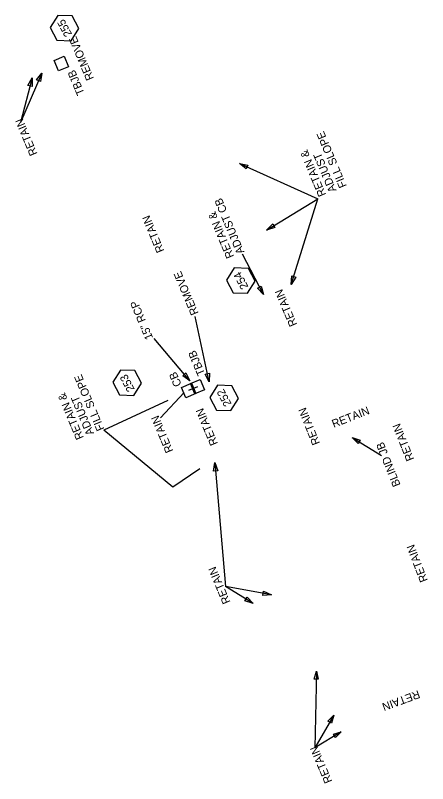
# Model space of a CAD drawing. Extents: x 2384780 to 2405432, y 547869 to 573706.
# Drawn here: x 2402861.3 to 2403118.8, y 569578.3 to 570058.1 of the extents above; entities that cross this region are included whole.
import ezdxf

# ---------------------------------------------------------------- set-up
doc = ezdxf.new("R2010")
doc.units = 0
for name, color, linetype in [('Old_Level_1', 7, 'Continuous'), ('Old_Level_20', 7, 'Continuous'), ('Old_Level_23', 7, 'Continuous'), ('Old_Level_5', 7, 'Continuous'), ('Old_Level_9', 7, 'Continuous')]:
    doc.layers.add(name, color=color, linetype=linetype)

# ---------------------------------------------------------------- blocks, each defined once
blk = doc.blocks.new('AH1')
at = {"layer": 'Old_Level_23'}
blk.add_lwpolyline([(-5.28, 1.32), (0, 0), (-5.28, -1.32)], close=True, dxfattribs=at)
blk = doc.blocks.new('IN')
at = {"layer": 'Old_Level_9'}
blk.add_lwpolyline([(-0.07025, 0.067), (0.07025, 0.067), (0.07025, -0.067), (-0.07025, -0.067)], close=True, dxfattribs=at)

msp = doc.modelspace()

# ---------------------------------------------------------------- linework, layer by layer
at = {"layer": 'Old_Level_1'}
for p, q in [((2402975.04, 569826.16), (2402969.51, 569823.83)), ((2403071.77, 569794.41), (2403089.95, 569783.14)), ((2403049.37, 569648.48), (2403048.36, 569600.68)), ((2403060.18, 569620.92), (2403048.36, 569600.68)), ((2403064.87, 569610.65), (2403048.36, 569600.68))]:
    msp.add_line(p, q, dxfattribs=at)
for points in [[(2402877.88, 570022.07), (2402864.43, 569991.2)], [(2402871.79, 570019.12), (2402864.43, 569991.2)], [(2403001.25, 569965.5), (2403050.34, 569943.59)], [(2403018.27, 569923.96), (2403050.34, 569943.59)], [(2403033.6, 569889.97), (2403050.34, 569943.59)], [(2403016.37, 569883.74), (2403003.2, 569909.01)], [(2402982.32, 569829.15), (2402973.55, 569869.98)], [(2402970.23, 569829.86), (2402947.95, 569856.31)], [(2402966.66, 569822.65), (2402951.9, 569806.71)], [(2402956.43, 569817.61), (2402916.58, 569798.97)], [(2402976.44, 569774.78), (2402959.61, 569763.48), (2402916.58, 569798.97)], [(2402985.95, 569778.83), (2402992.66, 569701.28)], [(2403021.34, 569696.14), (2402992.66, 569701.28)], [(2403009.81, 569690.75), (2402992.66, 569701.28)]]:
    msp.add_lwpolyline(points, dxfattribs=at)
for points in [[(2403075.36, 569790.71), (2403071.77, 569794.41), (2403076.68, 569792.84)], [(2403048.02, 569643.51), (2403049.37, 569648.48), (2403050.52, 569643.46)], [(2403056.58, 569617.24), (2403060.18, 569620.92), (2403058.74, 569615.98)], [(2403059.94, 569609.14), (2403064.87, 569610.65), (2403061.24, 569607)]]:
    msp.add_lwpolyline(points, close=True, dxfattribs=at)
at = {"layer": 'Old_Level_20'}
for points in [[(2402887.74, 570058.1), (2402883, 570050.51), (2402887.2, 570042.61), (2402896.14, 570042.29), (2402900.89, 570049.88), (2402896.69, 570057.78)], [(2402997.9, 569900.38), (2402993.16, 569892.79), (2402997.36, 569884.89), (2403006.3, 569884.58), (2403011.04, 569892.17), (2403006.84, 569900.07)], [(2402926.9, 569836.58), (2402922.15, 569828.99), (2402926.36, 569821.09), (2402935.3, 569820.77), (2402940.04, 569828.36), (2402935.84, 569836.26)], [(2402987.47, 569827.08), (2402982.73, 569819.49), (2402986.93, 569811.59), (2402995.87, 569811.28), (2403000.61, 569818.87), (2402996.41, 569826.77)]]:
    msp.add_lwpolyline(points, close=True, dxfattribs=at)

# ---------------------------------------------------------------- block references
at = {"layer": 'Old_Level_1'}
for p, xscale, yscale, rotation in [((2402871.79, 570019.12), 1.0000011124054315, 1.0000011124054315, 75.22967100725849), ((2402877.88, 570022.07), 1.0000012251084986, 1.0000012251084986, 66.46586022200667), ((2403001.25, 569965.5), 1.00000000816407, 1.00000000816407, 155.94884569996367), ((2403018.27, 569923.96), 1.0000005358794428, 1.0000005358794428, -148.52458628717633), ((2403033.6, 569889.97), 1.0000010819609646, 1.0000010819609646, -107.32886109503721), ((2402970.23, 569829.86), 1.0000038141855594, 1.0000038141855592, -49.90167032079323), ((2402982.32, 569829.15), 1.0000031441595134, 1.0000031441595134, -77.89026087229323), ((2402985.95, 569778.83), 1.000003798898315, 1.0000037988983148, 94.94654672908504), ((2403021.34, 569696.14), 1.000002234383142, 1.000002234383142, -10.156986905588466), ((2403009.81, 569690.75), 1.000001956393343, 1.000001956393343, -31.55517034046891)]:
    msp.add_blockref('AH1', p, dxfattribs=dict(at, xscale=xscale, yscale=yscale, rotation=rotation))
at = {"layer": 'Old_Level_23', "xscale": 0.9999978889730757, "yscale": 0.9999978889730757, "rotation": -60.635319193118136}
msp.add_blockref('AH1', (2403016.37, 569883.74), dxfattribs=at)
at = {"layer": 'Old_Level_5', "xscale": 49.99999999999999, "yscale": 50.00000000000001, "rotation": 112.79349589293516}
for p in [(2402890.02, 570027.98), (2402969.51, 569823.83), (2402975.04, 569826.16)]:
    msp.add_blockref('IN', p, dxfattribs=at)

# ---------------------------------------------------------------- texts
at = {"layer": 'Old_Level_1'}
for s, rotation, p in [('REMOVE', 112.7935, (2402910.42, 570018.71)), ('TBJB', 112.7935, (2402904.64, 570009.44)), ('RETAIN', 112.7935, (2402875.18, 569971.66)), ('FILL SLOPE', 112.7935, (2403068.42, 569951.56)), ('RETAIN & ', 112.7935, (2403055.51, 569946.14)), ('ADJUST', 112.7935, (2403061.97, 569948.85)), ('ADJUST CB', 112.7935, (2403004.46, 569910.25)), ('RETAIN', 112.7935, (2402954.42, 569911.09)), ('RETAIN &', 112.7935, (2402998, 569907.54)), ('REMOVE', 112.7935, (2402975.83, 569872.11)), ('RETAIN', 113.1043, (2403037.42, 569865.01)), ('15" RCP', 112.7935, (2402947.4, 569856.74)), ('TBJB', 112.7935, (2402979.96, 569834.31)), ('FILL SLOPE', 112.7935, (2402916.99, 569799.79)), ('CB', 112.7935, (2402965.25, 569827.39)), ('RETAIN &', 112.7935, (2402904.09, 569794.36)), ('ADJUST', 112.7935, (2402910.54, 569797.07)), ('RETAIN', 112.7935, (2402987.91, 569790.65)), ('RETAIN', 111.7701, (2403051.68, 569790.89)), ('RETAIN', 21.2839, (2403060.17, 569800.43)), ('RETAIN', 112.7935, (2402960.06, 569786.09)), ('RETAIN', 111.7701, (2403110.49, 569780.93)), ('BLIND JB', 111.7701, (2403102, 569764.84)), ('RETAIN', 111.0179, (2403119.03, 569705.2)), ('RETAIN', 112.7935, (2402995.72, 569691.7)), ('RETAIN', 200.2882, (2403112.89, 569636.7)), ('RETAIN', 112.9739, (2403059.35, 569579.71))]:
    msp.add_text(s, height=5, rotation=rotation, dxfattribs=at).set_placement(p)
at = {"layer": 'Old_Level_20'}
for s, p in [('255', (2402896.83, 570046.33)), ('254', (2403007.01, 569888.58)), ('253', (2402935.97, 569824.57)), ('252', (2402996.5, 569815.42))]:
    msp.add_text(s, height=5, rotation=117.9999, dxfattribs=at).set_placement(p)

doc.saveas('drawing.dxf')
